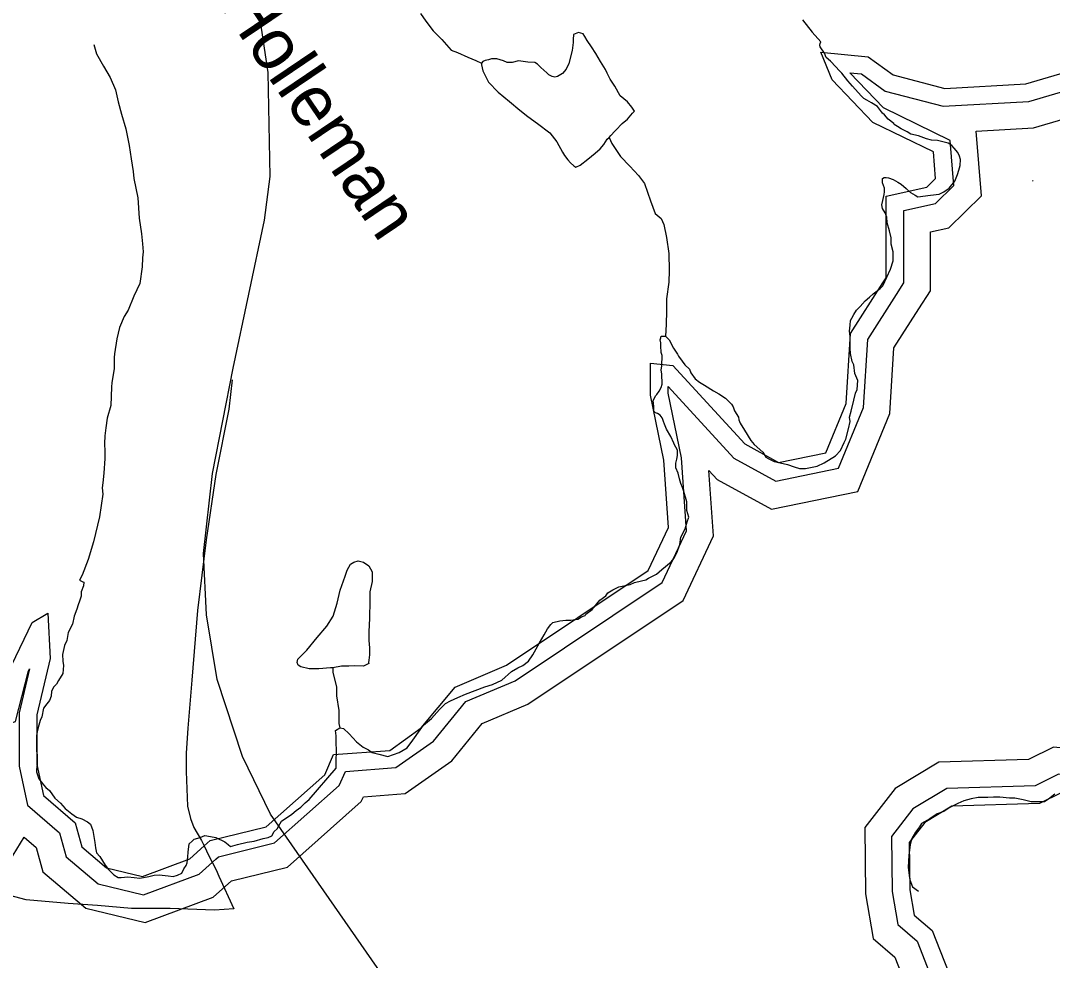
# Model space of a CAD drawing. Extents: x 2001466 to 31450019, y -30647475 to 847247.
# Drawn here: x 2023757 to 2027581, y 682211 to 685691 of the extents above; entities that cross this region are included whole.
import ezdxf

# ---------------------------------------------------------------- set-up
doc = ezdxf.new("R2010")
doc.units = 0
for name, color, linetype in [('Exist Hydrographic Buffer Line', 7, 'Continuous'), ('Exist Hydrographic Lake Shore', 7, 'Continuous'), ('Exist Hydrographic Misc Water Feature', 7, 'Continuous'), ('Exist Road Non-System Type 51', 7, 'Continuous'), ('Exist Road Secondary Type 51 Attributed', 7, 'Continuous'), ('Exist Road Secondary Type 51 Label', 7, 'Continuous')]:
    doc.layers.add(name, color=color, linetype=linetype)

msp = doc.modelspace()

# ---------------------------------------------------------------- linework, layer by layer
at = {"layer": 'Exist Hydrographic Buffer Line'}
for points in [[(2027085.7, 684623.5), (2027129.1, 684691.2), (2027129.1, 684909.3), (2027196.3, 684924.1), (2027317.7, 685042.8), (2027298.3, 685282.5), (2027510.1, 685294.5), (2027923.3, 685415.7), (2028046.6, 685509.7), (2028125.7, 685679.2), (2028139.8, 685826.7), (2028145.8, 685834.4), (2028368.6, 685946.8), (2028505.4, 686292.1), (2028745.1, 686551.9), (2028745.1, 686846.5), (2028744.6, 686847), (2028746.3, 686847.2), (2029026.1, 687000.7), (2029201, 687199), (2029231.5, 687377.4), (2029361.6, 687484), (2029422, 687769.9), (2029386.9, 687982)], [(2027002.9, 684676.7), (2027030.7, 684720), (2027030.7, 684988.4), (2027147.6, 685014.1), (2027215.9, 685080.9), (2027202.4, 685247.5), (2026954.4, 685368.3), (2026830.6, 685498.1), (2026873.8, 685494), (2026961.4, 685429.7), (2027175.5, 685374.2), (2027493.2, 685392.1), (2027878.1, 685505)], [(2024481, 682585.7), (2024490.8, 682594.6), (2024698.5, 682646), (2024938.2, 682858.7), (2024961.1, 682910.6), (2025148, 682924.4), (2025287.1, 683023), (2025407.5, 683169.1), (2025589.3, 683246.6), (2026134.7, 683610.3), (2026224.6, 683801.5), (2026206.1, 684072.6), (2026156.7, 684311), (2026156.7, 684335.9), (2026400, 684070.9), (2026555.7, 683986), (2026788.6, 684033.6), (2026880.8, 684258.3), (2026896.4, 684510.9), (2027002.9, 684676.7)], [(2024538.3, 682504.9), (2024745.7, 682556.3), (2025019.6, 682799.4), (2025027.3, 682816.8), (2025182.5, 682828.3), (2025354.7, 682950.2), (2025468.2, 683087.9), (2025636.4, 683159.7), (2026212.2, 683543.6), (2026324.5, 683782.8), (2026308, 684025.5), (2026338.5, 683992.3), (2026540.2, 683882.4), (2026859.7, 683947.7), (2026978, 684235.9), (2026993.1, 684479.3), (2027085.7, 684623.5)], [(2028767.3, 684125.4), (2028712.8, 684117.5), (2028668, 684038), (2028653.9, 684035.2), (2028440.8, 684113.1), (2028240.4, 684062.5), (2028116.9, 683940.4), (2027983.5, 683698.2), (2027995.4, 683357.9), (2028029.3, 683290), (2027977, 683201.9), (2027977, 682962), (2027585.3, 683000.7), (2027492.4, 682954.8), (2027160.2, 682944.8), (2026997.4, 682846.6), (2026885.3, 682703.2), (2026888.1, 682457.2)], [(2028925.8, 684048.8), (2028774.7, 684027), (2028731.6, 683950.5), (2028646.1, 683933.2), (2028435.5, 684010.3), (2028290.5, 683973.6), (2028196.2, 683880.4), (2028082.8, 683674.5), (2028093, 683382.8), (2028141.4, 683286), (2028075.4, 683174.9), (2028075.4, 682968.7), (2028220.8, 682764), (2028220.8, 682763.9), (2028052.7, 682855.6), (2027603.7, 682900), (2027516.8, 682857.1), (2027188.9, 682847.2), (2027063.7, 682771.7), (2026984.1, 682669.8), (2026986.5, 682466.1)], [(2023408.4, 683130.2), (2023452.7, 683130.3), (2023571.7, 683038.3), (2023738.8, 683095.1), (2023787, 683283.1), (2023790.3, 683290.1), (2023751.5, 683127.8), (2023751.5, 682929.3), (2023782.6, 682785.7), (2023901.2, 682683.5), (2023926.3, 682594.1), (2024044.5, 682493.7), (2024213.1, 682453.1), (2024418.7, 682529.8), (2024481, 682585.7)], [(2023688.4, 682533.8), (2023770.2, 682666.4)], [(2023770.2, 682666.4), (2023814.4, 682628.3), (2023839.6, 682538.5), (2023998.7, 682403.5), (2024219.3, 682350.3), (2024470.6, 682444.1), (2024538.3, 682504.9)], [(2026888.1, 682457.2), (2026916.3, 682291.9), (2026997.2, 682222.9), (2027070.1, 682036.1), (2027105.3, 682002.2)], [(2026986.5, 682466.1), (2027007.3, 682343.6), (2027079.9, 682281.8), (2027154, 682092), (2027341.2, 681911.1)]]:
    msp.add_lwpolyline(points, dxfattribs=at)
at = {"layer": 'Exist Hydrographic Lake Shore'}
for points in [[(2026952.9, 684720.3), (2026965.1, 684739.3), (2026965.1, 685041.2), (2027115.2, 685074.2), (2027148, 685106.3), (2027140, 685204.9), (2026915, 685314.5), (2026765.1, 685471.7), (2026723.1, 685574.3), (2026898, 685557.6), (2026990.1, 685490.1), (2027182, 685440.3), (2027482, 685457.2), (2027848, 685564.6)], [(2024437.1, 682634.5), (2024459.1, 682654.3), (2024667, 682705.8), (2024884, 682898.3), (2024917, 682973.1), (2025124.9, 682988.5), (2025242, 683071.4), (2025367.1, 683223.1), (2025558, 683304.6), (2026083.1, 683654.8), (2026158, 683814), (2026141, 684063.7), (2026091.1, 684304.3), (2026091.1, 684422.4), (2026174, 684414.2), (2026441, 684123.3), (2026566, 684055.1), (2026741.1, 684090.9), (2026816, 684273.2), (2026832, 684532), (2026952.9, 684720.3)], [(2023725, 683305.7), (2023800.1, 683461.7), (2023858.1, 683496.6), (2023867.1, 683329.1), (2023817.1, 683120.1), (2023817.1, 682936.4), (2023842.1, 682821), (2023959, 682720.2), (2023984, 682631.1), (2024075.1, 682553.8), (2024209, 682521.5), (2024384.1, 682586.9), (2024437.1, 682634.5)], [(2027615.9, 682832.9), (2027533.1, 682791.9), (2027208.1, 682782.1), (2027108, 682721.8), (2027050, 682647.6), (2027052, 682472)], [(2027052, 682472), (2027068, 682378.1), (2027135.1, 682321), (2027209.9, 682129.2), (2027418, 681928.1), (2027435, 681845.7)]]:
    msp.add_lwpolyline(points, dxfattribs=at)
at = {"layer": 'Exist Hydrographic Misc Water Feature'}
for points in [[(2025238.5, 685717.7), (2025258.4, 685689.8), (2025286.5, 685653.8), (2025318.5, 685621.8), (2025352.5, 685581.9), (2025376.5, 685573.9), (2025414.7, 685555.9), (2025444.6, 685544), (2025464.7, 685534)], [(2026654.4, 685694.7), (2026690.3, 685648.7), (2026722.3, 685612.7)], [(2025938.8, 685258.3), (2025944.7, 685266.3), (2025958.7, 685282.3), (2025962.6, 685286.3), (2025986.6, 685310.4), (2026006.7, 685326.4), (2026024.5, 685348.3), (2026032.5, 685356.3), (2026022.6, 685370.3), (2026006.7, 685390.3), (2025978.6, 685412.3), (2025958.7, 685448.3), (2025942.5, 685474.3), (2025930.6, 685496.3), (2025924.4, 685510.3), (2025906.4, 685540.2), (2025888.5, 685570.2), (2025872.5, 685594.2), (2025856.6, 685618.1), (2025848.6, 685632.1), (2025842.4, 685642.1), (2025824.6, 685648.1), (2025806.5, 685640.1), (2025804.5, 685622.1), (2025804.5, 685610.1), (2025800.6, 685580.2), (2025788.5, 685532.2), (2025778.6, 685512.1), (2025764.7, 685496.1), (2025746.6, 685484.1), (2025736.6, 685482.1), (2025726.6, 685484.1), (2025714.7, 685490.1), (2025706.7, 685498.1), (2025684.5, 685518.1), (2025672.6, 685530.1), (2025662.6, 685536.1), (2025636.5, 685538.1), (2025602.7, 685542), (2025578.5, 685536), (2025560.7, 685536), (2025546.5, 685542), (2025522.5, 685550), (2025502.6, 685550), (2025490.5, 685546), (2025478.6, 685544), (2025470.6, 685540), (2025464.7, 685534)], [(2027228.6, 685121.2), (2027234.5, 685137.1), (2027238.6, 685155.1), (2027240.5, 685177.1), (2027236.6, 685189.1), (2027230.4, 685203.1), (2027216.5, 685219.1), (2027208.5, 685229.1), (2027194.5, 685237.1), (2027174.4, 685243.1), (2027154.5, 685247.1), (2027132.4, 685249.1), (2027114.5, 685253), (2027084.4, 685265), (2027056.5, 685271), (2027042.4, 685279), (2027020.4, 685291), (2027006.5, 685299), (2026994.4, 685307), (2026992.5, 685311), (2026972.4, 685327), (2026958.5, 685342.9), (2026950.5, 685348.9), (2026932.5, 685372.9), (2026910.5, 685386.8), (2026892.5, 685396.9), (2026882.4, 685402.8), (2026872.4, 685412.8), (2026840.4, 685448.9), (2026822.6, 685468.9), (2026800.4, 685496.8), (2026790.4, 685506.8), (2026778.3, 685520.8), (2026758.4, 685540.8), (2026742.4, 685554.7), (2026736.4, 685570.7), (2026720.4, 685594.7), (2026718.4, 685600.7), (2026720.4, 685606.7), (2026722.3, 685612.7)], [(2024028.7, 685603), (2024038.8, 685569), (2024064.8, 685523.1), (2024088.8, 685481.1), (2024108.9, 685435.1), (2024118.9, 685391.1), (2024130.8, 685345.1), (2024147, 685291.1), (2024158.9, 685229.1), (2024166.9, 685179.2), (2024174.9, 685133.2), (2024177, 685107.2), (2024191.1, 685035.2), (2024197.1, 684959.3), (2024205.1, 684901.2), (2024209.2, 684865.2), (2024211.2, 684835.3), (2024209.2, 684813.3), (2024207.1, 684779.2), (2024199.1, 684717.2), (2024177.4, 684671.3), (2024155.2, 684619.2), (2024141.3, 684595.2), (2024123.2, 684555.3), (2024113.4, 684513.2), (2024105.4, 684457.2), (2024103.4, 684443.2), (2024103.4, 684401.3), (2024095.4, 684351.2), (2024093.5, 684333.2), (2024091.7, 684265.3), (2024077.5, 684219.2), (2024073.6, 684183.2), (2024069.5, 684153.3), (2024067.5, 684125.3), (2024069.7, 684095.2), (2024069.7, 684069.2), (2024065.6, 684015.3), (2024061.7, 683979.2), (2024059.7, 683961.2), (2024061.7, 683937.2), (2024049.8, 683853.3), (2024027.9, 683761.3), (2024008, 683695.2), (2023985.9, 683637.2), (2023976, 683619.3)], [(2025464.7, 685534), (2025464.7, 685528), (2025470.6, 685506), (2025490.5, 685463.9), (2025526.6, 685426), (2025568.7, 685392), (2025606.6, 685360), (2025636.7, 685336.1), (2025672.6, 685310.1), (2025718.8, 685276.2), (2025744.8, 685242.1), (2025764.7, 685204.2), (2025772.7, 685192.2), (2025784.8, 685176.2), (2025794.6, 685164.2), (2025806.7, 685154.2), (2025814.7, 685148.2), (2025830.7, 685156.2), (2025858.8, 685178.2), (2025886.7, 685200.3), (2025904.7, 685216.3), (2025918.7, 685232.3), (2025930.8, 685252.3), (2025938.8, 685258.3)], [(2025938.8, 685258.3), (2025948.6, 685236.3), (2025980.6, 685188.4), (2026014.6, 685152.4), (2026046.6, 685118.4), (2026068.8, 685088.4), (2026090.9, 685024.4), (2026108.8, 684976.5), (2026130.9, 684958.5), (2026140.8, 684936.4), (2026150.8, 684888.5), (2026159, 684828.5), (2026160.9, 684766.5), (2026159, 684722.5), (2026151, 684660.6), (2026151, 684616.5), (2026149.2, 684566.5), (2026147.1, 684522.6)], [(2026147.1, 684522.6), (2026161.1, 684508.6), (2026177.1, 684478.5), (2026191, 684456.6), (2026195.1, 684448.6), (2026209.2, 684430.6), (2026219.1, 684416.6), (2026235.3, 684400.6), (2026241.2, 684386.6), (2026257.2, 684364.6), (2026273.2, 684352.7), (2026291.3, 684340.7), (2026325.1, 684320.7), (2026345.2, 684308.7), (2026369.2, 684292.7), (2026391.1, 684270.7), (2026397.3, 684260.7), (2026403.2, 684246.7), (2026417.2, 684222.8), (2026419.2, 684212.7), (2026423.1, 684200.8), (2026439.1, 684174.8), (2026463.3, 684136.8), (2026475.4, 684120.8), (2026507.4, 684092.9), (2026519.3, 684074.9), (2026529.3, 684068.9), (2026549.2, 684058.9), (2026571.4, 684052.9), (2026599.3, 684046.9), (2026623.2, 684038.9), (2026643.3, 684032.9), (2026665.3, 684032.9), (2026709.4, 684041), (2026735.2, 684053), (2026777.2, 684079), (2026795.1, 684099), (2026809.2, 684129.1), (2026815.2, 684141), (2026825.2, 684179), (2026831.2, 684207), (2026829.1, 684223), (2026835.3, 684245), (2026845.1, 684285), (2026851.1, 684311), (2026857, 684325), (2026859.1, 684359), (2026849, 684385), (2026845.1, 684417), (2026839, 684429), (2026833, 684459), (2026831, 684477), (2026831, 684503), (2026831, 684521), (2026828.9, 684541), (2026831, 684563), (2026833, 684581), (2026836.9, 684589), (2026844.9, 684603), (2026855, 684619), (2026868.9, 684633), (2026886.9, 684653), (2026902.7, 684667), (2026916.9, 684679), (2026942.7, 684699), (2026952.8, 684709), (2026966.9, 684741), (2026980.9, 684771), (2026990.9, 684801.1), (2026990.9, 684835.1), (2026982.7, 684863), (2026982.7, 684887), (2026976.8, 684913), (2026968.8, 684943), (2026966.7, 684963), (2026960.8, 684979), (2026950.7, 684995), (2026948.7, 685009), (2026952.8, 685025), (2026956.7, 685047), (2026958.7, 685057), (2026958.7, 685071), (2026950.5, 685091), (2026950.5, 685106.9), (2026956.7, 685111), (2026964.7, 685111), (2026972.7, 685109), (2026990.5, 685103), (2027008.5, 685093), (2027020.6, 685085.1), (2027038.5, 685069.1), (2027054.7, 685055.1), (2027072.5, 685045.1), (2027082.6, 685039.1), (2027128.5, 685045.1), (2027160.5, 685049.1), (2027178.5, 685057.1), (2027198.6, 685071.1), (2027218.5, 685097.1), (2027228.6, 685121.2)], [(2026129.1, 684486.5), (2026129.1, 684498.5), (2026127, 684508.6), (2026129.1, 684516.6), (2026131.1, 684522.6), (2026147.1, 684522.6)], [(2024940.2, 683072), (2024954.1, 683070), (2024974.2, 683050), (2025002.1, 683020), (2025026.1, 683000), (2025046.2, 682990), (2025060.1, 682980), (2025084.1, 682974), (2025118.2, 682966.1), (2025160.2, 682980), (2025190.1, 682998.1), (2025210.2, 683026.1), (2025238.1, 683064.1), (2025250, 683082.1), (2025279.9, 683106.2), (2025310.1, 683140.2), (2025332, 683162.2), (2025350.1, 683172.2), (2025378, 683184.2), (2025406.1, 683196.3), (2025441.9, 683210.3), (2025477.8, 683224.3), (2025505.9, 683232.3), (2025540, 683248.3), (2025575.8, 683280.3), (2025599.8, 683294.3), (2025617.9, 683302.4), (2025639.8, 683318.4), (2025655.8, 683342.4), (2025679.8, 683386.4), (2025697.8, 683416.4), (2025709.7, 683438.4), (2025721.8, 683454.4), (2025729.8, 683462.4), (2025755.9, 683468.4), (2025777.8, 683470.4), (2025795.9, 683470.5), (2025821.7, 683474.5), (2025835.8, 683482.5), (2025849.6, 683488.5), (2025851.8, 683492.5), (2025875.8, 683510.5), (2025903.7, 683544.5), (2025925.7, 683560.5), (2025933.7, 683572.5), (2025951.7, 683582.5), (2025973.6, 683594.5), (2026015.7, 683602.6), (2026031.7, 683610.6), (2026057.7, 683616.6), (2026073.7, 683620.6), (2026083.8, 683626.6), (2026113.5, 683640.7), (2026133.6, 683658.7), (2026167.6, 683686.7), (2026179.5, 683700.7), (2026189.6, 683722.6), (2026199.6, 683750.6), (2026203.5, 683778.7), (2026219.5, 683808.7), (2026227.5, 683834.7), (2026233.4, 683852.7), (2026225.4, 683876.6), (2026225.4, 683908.7), (2026215.4, 683946.7), (2026209.4, 683962.7), (2026203.5, 683976.7), (2026199.4, 683994.6), (2026193.5, 684014.6), (2026185.3, 684034.6), (2026185.3, 684052.7), (2026189.4, 684066.6), (2026191.2, 684080.7), (2026191.4, 684100.6), (2026179.3, 684122.6), (2026177.3, 684126.6), (2026167.2, 684150.6), (2026151.2, 684178.6), (2026143.2, 684196.6), (2026139.3, 684206.5), (2026137.3, 684214.6), (2026135.2, 684220.5), (2026127.2, 684230.6), (2026117.4, 684236.6), (2026109.4, 684238.6), (2026103.2, 684244.6), (2026103.2, 684252.5), (2026103.2, 684262.5), (2026101.2, 684284.5), (2026111.2, 684302.5), (2026115.1, 684306.5), (2026123.1, 684318.5), (2026131.1, 684332.5), (2026135.2, 684344.5), (2026133.2, 684382.6), (2026131.1, 684396.5), (2026133.2, 684412.5), (2026135.2, 684450.5), (2026131.1, 684462.5), (2026129.1, 684486.5)], [(2024914.1, 683293.9), (2024906.1, 683293.9), (2024862.1, 683289.9), (2024826, 683289.9), (2024796, 683297.8), (2024786, 683303.8), (2024782.1, 683313.8), (2024784.1, 683325.8), (2024818, 683359.9), (2024855.9, 683405.9), (2024892, 683447.9), (2024916, 683485.9), (2024929.9, 683533.9), (2024941.8, 683581.9), (2024959.9, 683633.9), (2024967.9, 683655.9), (2024979.8, 683677.9), (2024991.8, 683685.9), (2025007.8, 683689.9), (2025027.7, 683685.9), (2025047.8, 683671.9), (2025059.7, 683650), (2025059.7, 683614), (2025051.7, 683575.9), (2025051.7, 683541.9), (2025049.9, 683478), (2025047.8, 683428), (2025047.8, 683396), (2025049.9, 683368), (2025049.9, 683342), (2025047.8, 683322), (2025046, 683314), (2025048, 683310), (2025027.9, 683300), (2024994.1, 683301.9), (2024974, 683299.9), (2024946.1, 683299.9), (2024914.1, 683293.9)], [(2023976, 683619.3), (2023987.9, 683613.2), (2023992, 683611.3), (2023990, 683597.3), (2023982, 683575.3), (2023982, 683559.3), (2023976, 683541.3), (2023970.1, 683527.2), (2023966, 683511.2), (2023956.1, 683485.2), (2023950, 683455.3), (2023934, 683425.2), (2023928, 683395.2), (2023920, 683377.2), (2023912.2, 683343.2), (2023914.1, 683319.3), (2023916.1, 683303.3), (2023914.1, 683273.2), (2023898.1, 683247.3), (2023890.1, 683233.2), (2023880.3, 683223.2), (2023872.3, 683207.2), (2023870.2, 683189.3), (2023864.3, 683173.3), (2023854.2, 683161.2), (2023842.3, 683145.2), (2023836.4, 683113.2), (2023830.2, 683099.2), (2023824.3, 683081.2), (2023820.4, 683063.2), (2023816.3, 683043.3), (2023816.3, 683015.2), (2023816.3, 682987.2), (2023818.3, 682971.2), (2023818.3, 682937.2), (2023816.5, 682917.2), (2023816.5, 682909.3), (2023824.5, 682883.2), (2023842.3, 682861.3), (2023850.3, 682851.3), (2023864.5, 682839.3), (2023884.4, 682811.3), (2023904.5, 682793.3), (2023922.5, 682773.4), (2023946.5, 682753.4), (2023964.5, 682741.4), (2023984.4, 682735.4), (2024004.5, 682723.4), (2024016.6, 682715.4), (2024024.6, 682691.4), (2024032.6, 682647.4), (2024034.5, 682627.4), (2024038.6, 682609.4), (2024050.5, 682595.4), (2024070.5, 682563.5), (2024082.4, 682547.5), (2024102.7, 682527.5), (2024118.7, 682517.5), (2024130.4, 682517.5), (2024154.6, 682519.6), (2024178.6, 682517.6), (2024198.5, 682515.6), (2024232.5, 682521.5), (2024252.4, 682525.6), (2024270.5, 682527.6), (2024304.5, 682523.6), (2024322.6, 682521.6), (2024338.6, 682525.6), (2024354.5, 682533.7), (2024362.5, 682549.7), (2024370.5, 682561.7), (2024374.4, 682571.7), (2024376.5, 682593.7), (2024378.5, 682611.6), (2024382.4, 682641.7), (2024392.5, 682651.7), (2024400.5, 682659.7), (2024422.4, 682665.7), (2024440.5, 682673.7), (2024460.4, 682669.7), (2024480.4, 682665.8), (2024514.5, 682649.8), (2024526.4, 682639.8), (2024534.6, 682631.8), (2024560.4, 682639.8), (2024596.3, 682647.8), (2024622.3, 682651.8), (2024656.4, 682661.8), (2024674.4, 682665.8), (2024688.4, 682671.9), (2024696.4, 682687.9), (2024708.5, 682697.9), (2024724.5, 682725.9), (2024762.4, 682751.9), (2024778.4, 682765.9), (2024796.2, 682777.9), (2024812.2, 682794), (2024826.4, 682806), (2024926.2, 682922), (2024926.2, 682948)], [(2024914.1, 683293.9), (2024914.1, 683277.9), (2024928.1, 683222), (2024928.1, 683189.9), (2024936.1, 683135.9), (2024936.1, 683088), (2024940.2, 683072)], [(2024926.2, 682948), (2024928.1, 682985.9), (2024926.2, 683019.9), (2024926.2, 683041.9), (2024924.2, 683062), (2024940.2, 683072)], [(2027589.9, 682825.7), (2027565.9, 682807.7), (2027551.9, 682797.7), (2027533.9, 682797.7), (2027501.9, 682797.6), (2027472, 682805.6), (2027441.8, 682811.6), (2027421.9, 682811.6), (2027385.8, 682815.5), (2027361.8, 682815.5), (2027342, 682813.5), (2027321.9, 682813.5), (2027305.9, 682813.5), (2027279.8, 682809.5), (2027251.9, 682801.5), (2027230, 682791.5), (2027198, 682775.5), (2027177.9, 682761.4), (2027153.9, 682753.4), (2027126, 682735.4), (2027096.1, 682717.4), (2027088.1, 682705.4), (2027073.9, 682685.4), (2027060, 682661.4), (2027054.1, 682639.4), (2027048.1, 682599.4), (2027046.1, 682555.4), (2027050.2, 682525.4), (2027052.2, 682509.4), (2027062.1, 682483.4), (2027085, 682467.4)]]:
    msp.add_lwpolyline(points, dxfattribs=at)
at = {"layer": 'Exist Road Non-System Type 51'}
for p, q in [((2027507.3, 685097), (2027508.8, 685098.9)), ((2024437.1, 682634.5), (2024455.3, 682598.3)), ((2024219.9, 682402.5), (2024201.1, 682402.5))]:
    msp.add_line(p, q, dxfattribs=at)
for points in [[(2024540.7, 684360.4), (2024528.3, 684252.5), (2024480.9, 684010.2), (2024445, 683768.3), (2024413, 683506.4), (2024391.2, 683248.2), (2024377.1, 683070.3), (2024371.3, 682978.4), (2024371.3, 682910.4), (2024373.4, 682846.3), (2024375.3, 682782.3), (2024387.3, 682736.2), (2024399.2, 682702.4), (2024427.2, 682654.2), (2024437.1, 682634.5)], [(2024455.3, 682598.3), (2024481.4, 682546.3), (2024492.2, 682522.8)], [(2024492.2, 682522.8), (2024547.6, 682401.2), (2024475.9, 682396.8), (2024311.8, 682402.7), (2024219.9, 682402.5)], [(2024201.1, 682402.5), (2024167.8, 682402.4), (2024042, 682414), (2023934, 682421.4), (2023778.2, 682435.1), (2023698.5, 682456.1), (2023667.6, 682461)]]:
    msp.add_lwpolyline(points, dxfattribs=at)
at = {"layer": 'Exist Road Secondary Type 51 Attributed'}
msp.add_lwpolyline([(2025302.1, 681841.1), (2025078.3, 682183.9), (2024683.6, 682752.6), (2024579.1, 682966), (2024486.2, 683251.2), (2024446.1, 683489.9), (2024434.5, 683718.1), (2024468.3, 684013.9), (2024544.3, 684404.7), (2024661.4, 684951.9), (2024682.6, 685114.6), (2024675.2, 685499.1), (2024639.3, 685737.8)], dxfattribs=at)

# ---------------------------------------------------------------- texts
at = {"layer": 'Exist Road Secondary Type 51 Label'}
msp.add_text('Hill-Holleman', height=190, rotation=304.0255, dxfattribs=at).set_placement((2024244.7, 686116.7))

doc.saveas('drawing.dxf')
